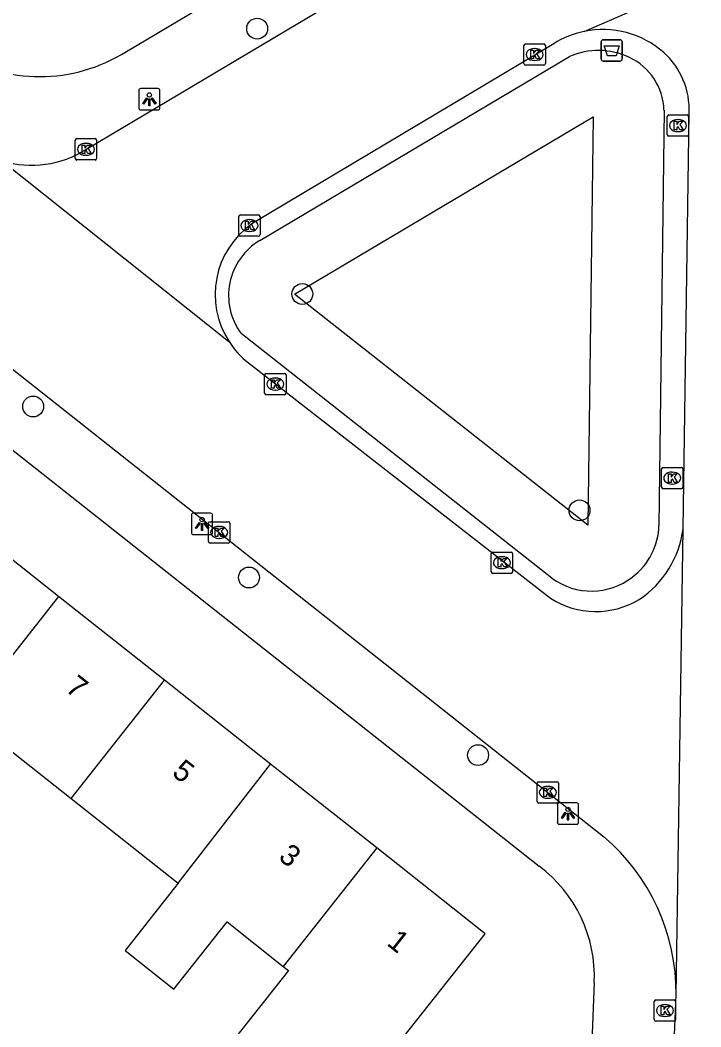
# Model space of a CAD drawing. Extents: x 159222 to 160346, y 381249 to 382166.
# Drawn here: x 160195.33 to 160227.24, y 381950.01 to 381997.18 of the extents above; entities that cross this region are included whole.
import ezdxf

# ---------------------------------------------------------------- set-up
doc = ezdxf.new("R2010")
doc.units = 0
for name, color, linetype in [('IMGEO_Afvalbak', 7, 'Continuous'), ('IMGEO_Boom', 7, 'Continuous'), ('IMGEO_Groenvoorziening', 7, 'Continuous'), ('IMGEO_Kolk', 7, 'Continuous'), ('IMGEO_Lichtpunt', 7, 'Continuous'), ('IMGEO_Pand', 7, 'Continuous'), ('IMGEO_Pand_nummerreeks', 7, 'Continuous'), ('IMGEO_Rijbaan_lokaal_open', 7, 'Continuous'), ('IMGEO_Voetpad_open', 7, 'Continuous')]:
    doc.layers.add(name, color=color, linetype=linetype)

msp = doc.modelspace()

# ---------------------------------------------------------------- linework, layer by layer
at = {"layer": 'IMGEO_Afvalbak'}
for p, q in [((160222.562, 381995.363), (160222.562, 381996.163)), ((160222.562, 381996.163), (160222.562, 381995.363)), ((160222.662, 381996.263), (160223.452, 381996.263)), ((160223.452, 381996.263), (160222.662, 381996.263)), ((160223.552, 381996.163), (160223.552, 381995.363)), ((160223.552, 381995.363), (160223.552, 381996.163)), ((160223.452, 381995.263), (160222.662, 381995.263)), ((160222.662, 381995.263), (160223.452, 381995.263))]:
    msp.add_line(p, q, dxfattribs=at)
msp.add_lwpolyline([(160222.705, 381995.977), (160223.409, 381995.977), (160223.26, 381995.507), (160222.854, 381995.507), (160222.705, 381995.977)], dxfattribs=at)
for centre, start, end in [((160222.662, 381996.163), 90, 180), ((160222.662, 381996.163), 90, 180), ((160223.452, 381996.163), 0, 90), ((160223.452, 381996.163), 360, 90), ((160222.662, 381995.363), 180, 270), ((160222.662, 381995.363), 180, 270), ((160223.452, 381995.363), 270, 0), ((160223.452, 381995.363), 270, 0)]:
    msp.add_arc(centre, 0.1, start, end, dxfattribs=at)
at = {"layer": 'IMGEO_Boom'}
for centre in [(160206.437, 381996.785), (160208.555, 381984.35), (160195.936, 381979.078), (160221.547, 381974.21), (160206.053, 381971.062), (160216.793, 381962.742)]:
    msp.add_circle(centre, 0.489, dxfattribs=at)
at = {"layer": 'IMGEO_Groenvoorziening'}
msp.add_lwpolyline([(160208.194, 381984.337), (160222.194, 381992.657), (160221.94, 381973.523), (160208.194, 381984.337)], dxfattribs=at)
at = {"layer": 'IMGEO_Kolk'}
for p, q in [((160218.944, 381995.144), (160218.944, 381995.996)), ((160219.019, 381996.07), (160219.871, 381996.07)), ((160219.945, 381995.996), (160219.945, 381995.144)), ((160219.432, 381995.85), (160219.457, 381995.85)), ((160219.871, 381995.07), (160219.019, 381995.07)), ((160219.455, 381995.29), (160219.43, 381995.29)), ((160225.662, 381991.815), (160225.662, 381992.667)), ((160225.737, 381992.741), (160226.589, 381992.741)), ((160226.663, 381992.667), (160226.663, 381991.815)), ((160226.15, 381992.521), (160226.175, 381992.521)), ((160226.589, 381991.741), (160225.737, 381991.741)), ((160226.173, 381991.961), (160226.148, 381991.961)), ((160197.911, 381990.703), (160197.911, 381991.555)), ((160197.986, 381991.629), (160198.838, 381991.629)), ((160198.399, 381991.409), (160198.424, 381991.409)), ((160198.912, 381991.555), (160198.912, 381990.703)), ((160198.422, 381990.849), (160198.397, 381990.849)), ((160198.838, 381990.629), (160197.986, 381990.629)), ((160205.575, 381987.131), (160205.575, 381987.983)), ((160205.65, 381988.057), (160206.502, 381988.057)), ((160206.576, 381987.983), (160206.576, 381987.131)), ((160206.063, 381987.837), (160206.088, 381987.837)), ((160206.502, 381987.057), (160205.65, 381987.057)), ((160206.086, 381987.277), (160206.061, 381987.277)), ((160206.788, 381979.704), (160206.788, 381980.556)), ((160206.863, 381980.63), (160207.715, 381980.63)), ((160207.276, 381980.41), (160207.301, 381980.41)), ((160207.789, 381980.556), (160207.789, 381979.704)), ((160207.299, 381979.85), (160207.274, 381979.85)), ((160207.715, 381979.63), (160206.863, 381979.63)), ((160225.392, 381975.297), (160225.392, 381976.149)), ((160225.467, 381976.223), (160226.319, 381976.223)), ((160226.393, 381976.149), (160226.393, 381975.297)), ((160225.88, 381976.003), (160225.905, 381976.003)), ((160226.319, 381975.223), (160225.467, 381975.223)), ((160225.903, 381975.443), (160225.878, 381975.443)), ((160204.154, 381972.753), (160204.154, 381973.605)), ((160204.229, 381973.679), (160205.081, 381973.679)), ((160204.642, 381973.459), (160204.667, 381973.459)), ((160205.155, 381973.605), (160205.155, 381972.753)), ((160204.665, 381972.899), (160204.64, 381972.899)), ((160205.081, 381972.679), (160204.229, 381972.679)), ((160217.41, 381971.333), (160217.41, 381972.185)), ((160217.485, 381972.259), (160218.337, 381972.259)), ((160217.898, 381972.039), (160217.923, 381972.039)), ((160218.411, 381972.185), (160218.411, 381971.333)), ((160217.921, 381971.479), (160217.896, 381971.479)), ((160218.337, 381971.259), (160217.485, 381971.259)), ((160219.636, 381961.496), (160220.488, 381961.496)), ((160219.561, 381960.57), (160219.561, 381961.422)), ((160220.049, 381961.276), (160220.074, 381961.276)), ((160220.562, 381961.422), (160220.562, 381960.57)), ((160220.072, 381960.716), (160220.047, 381960.716)), ((160220.488, 381960.496), (160219.636, 381960.496)), ((160225.053, 381950.346), (160225.053, 381951.198)), ((160225.128, 381951.272), (160225.98, 381951.272)), ((160226.054, 381951.198), (160226.054, 381950.346)), ((160225.541, 381951.052), (160225.566, 381951.052)), ((160225.98, 381950.272), (160225.128, 381950.272)), ((160225.564, 381950.492), (160225.539, 381950.492))]:
    msp.add_line(p, q, dxfattribs=at)
for points in [[(160218.944, 381995.144), (160218.944, 381995.996)], [(160219.019, 381996.07), (160219.871, 381996.07)], [(160219.945, 381995.996), (160219.945, 381995.144)], [(160219.265, 381995.77), (160219.388, 381995.77), (160219.388, 381995.619), (160219.518, 381995.77), (160219.682, 381995.77), (160219.536, 381995.619), (160219.689, 381995.37), (160219.537, 381995.37), (160219.452, 381995.534), (160219.388, 381995.467), (160219.388, 381995.37), (160219.265, 381995.37), (160219.265, 381995.77)], [(160219.871, 381995.07), (160219.019, 381995.07)], [(160225.662, 381991.815), (160225.662, 381992.667)], [(160225.737, 381992.741), (160226.589, 381992.741)], [(160226.663, 381992.667), (160226.663, 381991.815)], [(160225.983, 381992.441), (160226.106, 381992.441), (160226.106, 381992.29), (160226.236, 381992.441), (160226.4, 381992.441), (160226.254, 381992.29), (160226.407, 381992.041), (160226.255, 381992.041), (160226.17, 381992.205), (160226.106, 381992.138), (160226.106, 381992.041), (160225.983, 381992.041), (160225.983, 381992.441)], [(160226.589, 381991.741), (160225.737, 381991.741)], [(160197.911, 381990.703), (160197.911, 381991.555)], [(160197.986, 381991.629), (160198.838, 381991.629)], [(160198.232, 381991.329), (160198.355, 381991.329), (160198.355, 381991.178), (160198.485, 381991.329), (160198.649, 381991.329), (160198.503, 381991.178), (160198.656, 381990.929), (160198.504, 381990.929), (160198.419, 381991.093), (160198.355, 381991.026), (160198.355, 381990.929), (160198.232, 381990.929), (160198.232, 381991.329)], [(160198.912, 381991.555), (160198.912, 381990.703)], [(160198.838, 381990.629), (160197.986, 381990.629)], [(160205.575, 381987.131), (160205.575, 381987.983)], [(160205.65, 381988.057), (160206.502, 381988.057)], [(160206.576, 381987.983), (160206.576, 381987.131)], [(160205.896, 381987.757), (160206.019, 381987.757), (160206.019, 381987.606), (160206.149, 381987.757), (160206.313, 381987.757), (160206.167, 381987.606), (160206.32, 381987.357), (160206.168, 381987.357), (160206.083, 381987.521), (160206.019, 381987.454), (160206.019, 381987.357), (160205.896, 381987.357), (160205.896, 381987.757)], [(160206.502, 381987.057), (160205.65, 381987.057)], [(160206.788, 381979.704), (160206.788, 381980.556)], [(160206.863, 381980.63), (160207.715, 381980.63)], [(160207.109, 381980.33), (160207.232, 381980.33), (160207.232, 381980.179), (160207.362, 381980.33), (160207.526, 381980.33), (160207.38, 381980.179), (160207.533, 381979.93), (160207.381, 381979.93), (160207.296, 381980.094), (160207.232, 381980.027), (160207.232, 381979.93), (160207.109, 381979.93), (160207.109, 381980.33)], [(160207.789, 381980.556), (160207.789, 381979.704)], [(160207.715, 381979.63), (160206.863, 381979.63)], [(160225.392, 381975.297), (160225.392, 381976.149)], [(160225.467, 381976.223), (160226.319, 381976.223)], [(160226.393, 381976.149), (160226.393, 381975.297)], [(160225.713, 381975.923), (160225.836, 381975.923), (160225.836, 381975.772), (160225.966, 381975.923), (160226.13, 381975.923), (160225.984, 381975.772), (160226.137, 381975.523), (160225.985, 381975.523), (160225.9, 381975.687), (160225.836, 381975.62), (160225.836, 381975.523), (160225.713, 381975.523), (160225.713, 381975.923)], [(160226.319, 381975.223), (160225.467, 381975.223)], [(160204.154, 381972.753), (160204.154, 381973.605)], [(160204.229, 381973.679), (160205.081, 381973.679)], [(160204.475, 381973.379), (160204.598, 381973.379), (160204.598, 381973.228), (160204.728, 381973.379), (160204.892, 381973.379), (160204.746, 381973.228), (160204.899, 381972.979), (160204.747, 381972.979), (160204.662, 381973.143), (160204.598, 381973.076), (160204.598, 381972.979), (160204.475, 381972.979), (160204.475, 381973.379)], [(160205.155, 381973.605), (160205.155, 381972.753)], [(160205.081, 381972.679), (160204.229, 381972.679)], [(160217.41, 381971.333), (160217.41, 381972.185)], [(160217.485, 381972.259), (160218.337, 381972.259)], [(160217.731, 381971.959), (160217.854, 381971.959), (160217.854, 381971.808), (160217.984, 381971.959), (160218.148, 381971.959), (160218.002, 381971.808), (160218.155, 381971.559), (160218.003, 381971.559), (160217.918, 381971.723), (160217.854, 381971.656), (160217.854, 381971.559), (160217.731, 381971.559), (160217.731, 381971.959)], [(160218.411, 381972.185), (160218.411, 381971.333)], [(160218.337, 381971.259), (160217.485, 381971.259)], [(160219.636, 381961.496), (160220.488, 381961.496)], [(160219.561, 381960.57), (160219.561, 381961.422)], [(160219.882, 381961.196), (160220.005, 381961.196), (160220.005, 381961.045), (160220.135, 381961.196), (160220.299, 381961.196), (160220.153, 381961.045), (160220.306, 381960.796), (160220.154, 381960.796), (160220.069, 381960.96), (160220.005, 381960.893), (160220.005, 381960.796), (160219.882, 381960.796), (160219.882, 381961.196)], [(160220.562, 381961.422), (160220.562, 381960.57)], [(160220.488, 381960.496), (160219.636, 381960.496)], [(160225.053, 381950.346), (160225.053, 381951.198)], [(160225.128, 381951.272), (160225.98, 381951.272)], [(160226.054, 381951.198), (160226.054, 381950.346)], [(160225.374, 381950.972), (160225.497, 381950.972), (160225.497, 381950.821), (160225.627, 381950.972), (160225.791, 381950.972), (160225.645, 381950.821), (160225.798, 381950.572), (160225.646, 381950.572), (160225.561, 381950.736), (160225.497, 381950.669), (160225.497, 381950.572), (160225.374, 381950.572), (160225.374, 381950.972)], [(160225.98, 381950.272), (160225.128, 381950.272)]]:
    msp.add_lwpolyline(points, dxfattribs=at)
for centre, start, end in [((160219.021, 381995.994), 91.552, 178.448), ((160219.021, 381995.994), 91.552, 178.448), ((160219.869, 381995.994), 1.552, 88.448), ((160219.869, 381995.994), 1.552, 88.448), ((160219.021, 381995.146), 181.552, 268.448), ((160219.021, 381995.146), 181.552, 268.448), ((160219.869, 381995.146), 271.552, 358.448), ((160219.869, 381995.146), 271.552, 358.448), ((160225.739, 381992.665), 91.552, 178.448), ((160225.739, 381992.665), 91.552, 178.448), ((160226.587, 381992.665), 1.552, 88.448), ((160226.587, 381992.665), 1.552, 88.448), ((160225.739, 381991.817), 181.552, 268.448), ((160225.739, 381991.817), 181.552, 268.448), ((160226.587, 381991.817), 271.552, 358.448), ((160226.587, 381991.817), 271.552, 358.448), ((160197.988, 381991.553), 91.552, 178.448), ((160197.988, 381991.553), 91.552, 178.448), ((160198.836, 381991.553), 1.552, 88.448), ((160198.836, 381991.553), 1.552, 88.448), ((160197.988, 381990.705), 181.552, 268.448), ((160197.988, 381990.705), 181.552, 268.448), ((160198.836, 381990.705), 271.552, 358.448), ((160198.836, 381990.705), 271.552, 358.448), ((160205.652, 381987.981), 91.552, 178.448), ((160205.652, 381987.981), 91.552, 178.448), ((160206.5, 381987.981), 1.552, 88.448), ((160206.5, 381987.981), 1.552, 88.448), ((160205.652, 381987.133), 181.552, 268.448), ((160205.652, 381987.133), 181.552, 268.448), ((160206.5, 381987.133), 271.552, 358.448), ((160206.5, 381987.133), 271.552, 358.448), ((160206.865, 381980.554), 91.552, 178.448), ((160206.865, 381980.554), 91.552, 178.448), ((160207.713, 381980.554), 1.552, 88.448), ((160207.713, 381980.554), 1.552, 88.448), ((160206.865, 381979.706), 181.552, 268.448), ((160206.865, 381979.706), 181.552, 268.448), ((160207.713, 381979.706), 271.552, 358.448), ((160207.713, 381979.706), 271.552, 358.448), ((160225.469, 381976.147), 91.552, 178.448), ((160225.469, 381976.147), 91.552, 178.448), ((160226.317, 381976.147), 1.552, 88.448), ((160226.317, 381976.147), 1.552, 88.448), ((160225.469, 381975.299), 181.552, 268.448), ((160225.469, 381975.299), 181.552, 268.448), ((160226.317, 381975.299), 271.552, 358.448), ((160226.317, 381975.299), 271.552, 358.448), ((160204.231, 381973.603), 91.552, 178.448), ((160204.231, 381973.603), 91.552, 178.448), ((160205.079, 381973.603), 1.552, 88.448), ((160205.079, 381973.603), 1.552, 88.448), ((160204.231, 381972.755), 181.552, 268.448), ((160204.231, 381972.755), 181.552, 268.448), ((160205.079, 381972.755), 271.552, 358.448), ((160205.079, 381972.755), 271.552, 358.448), ((160217.487, 381972.183), 91.552, 178.448), ((160217.487, 381972.183), 91.552, 178.448), ((160218.335, 381972.183), 1.552, 88.448), ((160218.335, 381972.183), 1.552, 88.448), ((160217.487, 381971.335), 181.552, 268.448), ((160217.487, 381971.335), 181.552, 268.448), ((160218.335, 381971.335), 271.552, 358.448), ((160218.335, 381971.335), 271.552, 358.448), ((160219.638, 381961.42), 91.552, 178.448), ((160219.638, 381961.42), 91.552, 178.448), ((160220.486, 381961.42), 1.552, 88.448), ((160220.486, 381961.42), 1.552, 88.448), ((160219.638, 381960.572), 181.552, 268.448), ((160219.638, 381960.572), 181.552, 268.448), ((160220.486, 381960.572), 271.552, 358.448), ((160220.486, 381960.572), 271.552, 358.448), ((160225.13, 381951.196), 91.552, 178.448), ((160225.13, 381951.196), 91.552, 178.448), ((160225.978, 381951.196), 1.552, 88.448), ((160225.978, 381951.196), 1.552, 88.448), ((160225.13, 381950.348), 181.552, 268.448), ((160225.13, 381950.348), 181.552, 268.448), ((160225.978, 381950.348), 271.552, 358.448), ((160225.978, 381950.348), 271.552, 358.448)]:
    msp.add_arc(centre, 0.0765, start, end, dxfattribs=at)
for centre, major_axis, ratio, start_param, end_param in [((160219.431, 381995.57), (-0.387, 0.002), 0.722429, 4.712389, 7.853982), ((160219.456, 381995.57), (-0.39, 0.002), 0.717154, 1.570796, 4.712389), ((160226.149, 381992.241), (-0.387, 0.002), 0.722429, 4.712389, 7.853982), ((160226.174, 381992.241), (-0.39, 0.002), 0.717154, 1.570796, 4.712389), ((160198.398, 381991.129), (-0.387, 0.002), 0.722429, 4.712389, 7.853982), ((160198.423, 381991.129), (-0.39, 0.002), 0.717154, 1.570796, 4.712389), ((160206.062, 381987.557), (-0.387, 0.002), 0.722429, 4.712389, 7.853982), ((160206.087, 381987.557), (-0.39, 0.002), 0.717154, 1.570796, 4.712389), ((160207.275, 381980.13), (-0.387, 0.002), 0.722429, 4.712389, 7.853982), ((160207.3, 381980.13), (-0.39, 0.002), 0.717154, 1.570796, 4.712389), ((160225.879, 381975.723), (-0.387, 0.002), 0.722429, 4.712389, 7.853982), ((160225.904, 381975.723), (-0.39, 0.002), 0.717154, 1.570796, 4.712389), ((160204.641, 381973.179), (-0.387, 0.002), 0.722429, 4.712389, 7.853982), ((160204.666, 381973.179), (-0.39, 0.002), 0.717154, 1.570796, 4.712389), ((160217.897, 381971.759), (-0.387, 0.002), 0.722429, 4.712389, 7.853982), ((160217.922, 381971.759), (-0.39, 0.002), 0.717154, 1.570796, 4.712389), ((160220.048, 381960.996), (-0.387, 0.002), 0.722429, 4.712389, 7.853982), ((160220.073, 381960.996), (-0.39, 0.002), 0.717154, 1.570796, 4.712389), ((160225.54, 381950.772), (-0.387, 0.002), 0.722429, 4.712389, 7.853982), ((160225.565, 381950.772), (-0.39, 0.002), 0.717154, 1.570796, 4.712389)]:
    msp.add_ellipse(centre, major_axis=major_axis, ratio=ratio, start_param=start_param, end_param=end_param, dxfattribs=at)
at = {"layer": 'IMGEO_Lichtpunt'}
for p, q in [((160200.885, 381993.879), (160200.885, 381993.072)), ((160200.885, 381993.879), (160200.885, 381993.072)), ((160201.787, 381993.974), (160200.979, 381993.974)), ((160201.787, 381993.974), (160200.979, 381993.974)), ((160201.881, 381993.072), (160201.881, 381993.879)), ((160201.881, 381993.072), (160201.881, 381993.879)), ((160200.979, 381992.978), (160201.787, 381992.978)), ((160200.979, 381992.978), (160201.787, 381992.978)), ((160203.355, 381973.98), (160203.355, 381973.173)), ((160203.355, 381973.98), (160203.355, 381973.173)), ((160204.257, 381974.075), (160203.449, 381974.075)), ((160204.257, 381974.075), (160203.449, 381974.075)), ((160204.351, 381973.173), (160204.351, 381973.98)), ((160204.351, 381973.173), (160204.351, 381973.98)), ((160203.449, 381973.079), (160204.257, 381973.079)), ((160203.449, 381973.079), (160204.257, 381973.079)), ((160221.41, 381960.498), (160220.602, 381960.498)), ((160221.41, 381960.498), (160220.602, 381960.498)), ((160220.508, 381960.403), (160220.508, 381959.596)), ((160220.508, 381960.403), (160220.508, 381959.596)), ((160221.504, 381959.596), (160221.504, 381960.403)), ((160221.504, 381959.596), (160221.504, 381960.403)), ((160220.602, 381959.502), (160221.41, 381959.502)), ((160220.602, 381959.502), (160221.41, 381959.502))]:
    msp.add_line(p, q, dxfattribs=at)
for points in [[(160201.259, 381993.543), (160201.298, 381993.515), (160201.11, 381993.253), (160201.072, 381993.28), (160201.259, 381993.543)], [(160201.471, 381993.515), (160201.509, 381993.542), (160201.696, 381993.28), (160201.657, 381993.252), (160201.471, 381993.515)], [(160201.361, 381993.495), (160201.408, 381993.495), (160201.408, 381993.173), (160201.361, 381993.173), (160201.361, 381993.495)], [(160203.729, 381973.644), (160203.768, 381973.616), (160203.58, 381973.354), (160203.542, 381973.381), (160203.729, 381973.644)], [(160203.831, 381973.596), (160203.878, 381973.596), (160203.878, 381973.274), (160203.831, 381973.274), (160203.831, 381973.596)], [(160203.941, 381973.616), (160203.979, 381973.643), (160204.166, 381973.381), (160204.127, 381973.353), (160203.941, 381973.616)], [(160220.882, 381960.067), (160220.921, 381960.039), (160220.733, 381959.777), (160220.695, 381959.804), (160220.882, 381960.067)], [(160221.094, 381960.039), (160221.132, 381960.066), (160221.319, 381959.804), (160221.28, 381959.776), (160221.094, 381960.039)], [(160220.984, 381960.019), (160221.031, 381960.019), (160221.031, 381959.697), (160220.984, 381959.697), (160220.984, 381960.019)]]:
    msp.add_lwpolyline(points, dxfattribs=at)
for centre in [(160201.384, 381993.677), (160203.854, 381973.778), (160221.007, 381960.201)]:
    msp.add_circle(centre, 0.0994, dxfattribs=at)
for centre, start, end in [((160200.979, 381993.879), 90, 180), ((160200.979, 381993.879), 90, 180), ((160201.787, 381993.879), 0, 90), ((160201.787, 381993.879), 0, 90), ((160200.979, 381993.072), 180, 270), ((160200.979, 381993.072), 180, 270), ((160201.787, 381993.072), 270, 0), ((160201.787, 381993.072), 270, 360), ((160203.449, 381973.98), 90, 180), ((160203.449, 381973.98), 90, 180), ((160204.257, 381973.98), 0, 90), ((160204.257, 381973.98), 0, 90), ((160203.449, 381973.173), 180, 270), ((160203.449, 381973.173), 180, 270), ((160204.257, 381973.173), 270, 0), ((160204.257, 381973.173), 270, 360), ((160220.602, 381960.403), 90, 180), ((160220.602, 381960.403), 90, 180), ((160221.41, 381960.403), 0, 90), ((160221.41, 381960.403), 0, 90), ((160220.602, 381959.596), 180, 270), ((160220.602, 381959.596), 180, 270), ((160221.41, 381959.596), 270, 0), ((160221.41, 381959.596), 270, 360)]:
    msp.add_arc(centre, 0.0946, start, end, dxfattribs=at)
at = {"layer": 'IMGEO_Pand'}
for points in [[(160197.131, 381970.177), (160192.161, 381974.107), (160191.647, 381973.457)], [(160197.131, 381970.177), (160192.746, 381964.63)], [(160202.101, 381966.248), (160197.131, 381970.177)], [(160197.715, 381960.701), (160202.101, 381966.248)], [(160207.07, 381962.318), (160202.101, 381966.248)], [(160192.746, 381964.63), (160197.715, 381960.701)], [(160202.732, 381956.734), (160207.07, 381962.318)], [(160212.039, 381958.389), (160207.07, 381962.318)], [(160197.715, 381960.701), (160202.732, 381956.734)], [(160207.653, 381952.843), (160207.901, 381952.647), (160203.176, 381946.673), (160206.172, 381944.304), (160208.862, 381947.707), (160209.005, 381947.887), (160210.849, 381946.428), (160212.74, 381948.82), (160217.126, 381954.367), (160212.039, 381958.389)], [(160212.039, 381958.389), (160207.653, 381952.843)], [(160202.732, 381956.734), (160200.245, 381953.588), (160202.537, 381951.777), (160205.024, 381954.922), (160207.653, 381952.843)]]:
    msp.add_lwpolyline(points, dxfattribs=at)
at = {"layer": 'IMGEO_Rijbaan_lokaal_open'}
for points in [[(160152.766, 382014.214), (160170.741, 382000), (160222.676, 381958.931)], [(160198.41, 381991.126), (160213.308, 382000), (160222.241, 382005.321), (160223.218, 382005.903), (160231.316, 382010.643), (160231.712, 382010.896), (160232.464, 382009.692)], [(160221.766, 381996.654), (160231.841, 382001.047)], [(160220.338, 381996.079), (160206.186, 381987.635)], [(160226.401, 381973.351), (160226.683, 381992.824)], [(160194.495, 381990.58), (160205.117, 381982.119)], [(160206.029, 381981.121), (160220.187, 381970.092)], [(160226.081, 381951.515), (160226.401, 381973.351)], [(160225.907, 381945.855), (160225.969, 381948.879), (160226.081, 381951.515)]]:
    msp.add_lwpolyline(points, dxfattribs=at)
for centre, radius, start, end in [((160222.63, 381992.447), 4.294, 101.6074, 122.258), ((160222.641, 381992.427), 4.317, 48.5409, 101.6956), ((160223.106, 381992.998), 3.581, 357.2173, 48.074), ((160195.853, 381995.155), 4.772, 253.4732, 302.4058), ((160208.528, 381984.32), 4.059, 125.2379, 212.8262), ((160208.53, 381984.322), 4.062, 212.8429, 232.001), ((160221.733, 381973.948), 4.706, 303.6816, 352.7151), ((160222.313, 381973.421), 3.95, 237.4319, 300.9138), ((160216.394, 381951.557), 9.687, 359.7518, 49.572)]:
    msp.add_arc(centre, radius, start, end, dxfattribs=at)
at = {"layer": 'IMGEO_Voetpad_open'}
for points in [[(160200.308, 381995.717), (160207.493, 382000), (160233.231, 382015.343)], [(160206.565, 381986.859), (160221.072, 381995.48)], [(160225.508, 381992.97), (160225.272, 381973.508)], [(160184.467, 381985.33), (160219.656, 381957.541)], [(160220.257, 381971.03), (160205.688, 381982.491)], [(160222.24, 381952.083), (160221.946, 381944.909)]]:
    msp.add_lwpolyline(points, dxfattribs=at)
for centre, radius, start, end in [((160196.232, 382002.153), 7.618, 238.008, 302.3452), ((160222.428, 381992.36), 3.402, 64.6321, 113.4949), ((160222.677, 381992.873), 2.832, 1.9727, 64.7394), ((160208.093, 381984.28), 2.997, 120.6441, 216.6503), ((160222.154, 381973.583), 3.119, 306.8893, 358.625), ((160222.103, 381973.573), 3.143, 234.03, 307.7333), ((160215.77, 381952.361), 6.476, 357.542, 53.1268)]:
    msp.add_arc(centre, radius, start, end, dxfattribs=at)

# ---------------------------------------------------------------- texts
at = {"layer": 'IMGEO_Pand_nummerreeks'}
for s, rotation, p in [('7', 321.6663, (160197.4, 381965.783)), ('5', 321.6663, (160202.393, 381961.835)), ('3', 321.6663, (160207.386, 381957.887)), ('1', 321.6691, (160212.468, 381953.869))]:
    msp.add_text(s, height=1, rotation=rotation, dxfattribs=at).set_placement(p)

doc.saveas('drawing.dxf')
